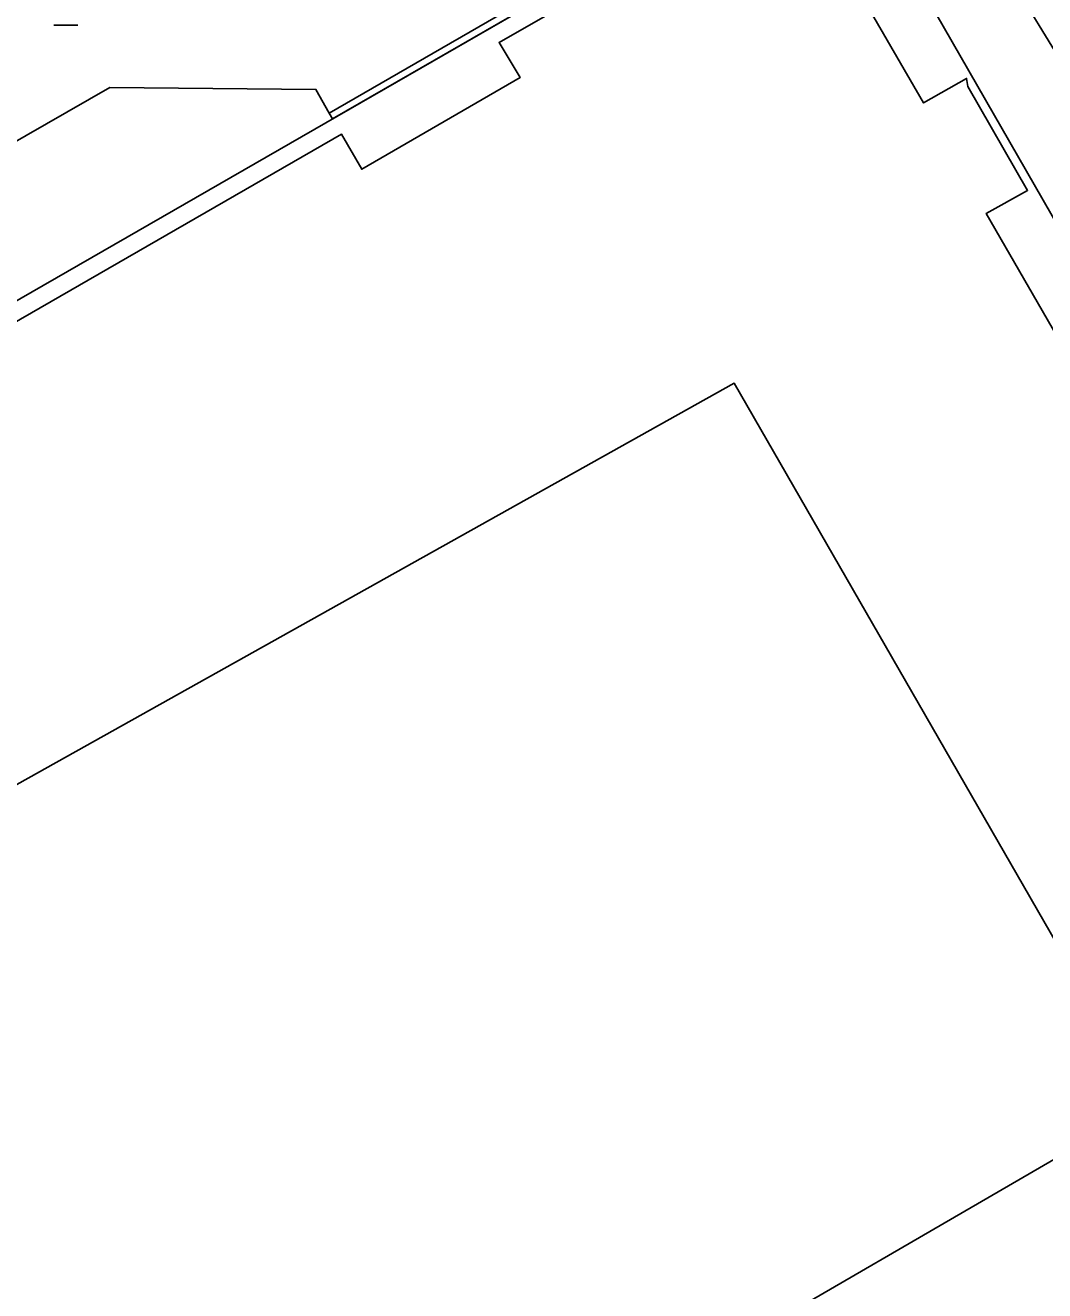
# Model space of a CAD drawing. Extents: x 160377 to 161131, y 383938 to 384853.
# Drawn here: x 160850.62 to 160884.05, y 384139.04 to 384180.55 of the extents above; entities that cross this region are included whole.
import ezdxf

# ---------------------------------------------------------------- set-up
doc = ezdxf.new("R2010")
doc.units = 0
for name, color, linetype in [('IMGEO_Erf', 7, 'Continuous'), ('IMGEO_Lichtmast', 7, 'Continuous'), ('IMGEO_Muur', 7, 'Continuous'), ('IMGEO_Pand', 7, 'Continuous'), ('IMGEO_Pand_overbouw', 7, 'Continuous'), ('IMGEO_Voetpad_open', 7, 'Continuous')]:
    doc.layers.add(name, color=color, linetype=linetype)

msp = doc.modelspace()

# ---------------------------------------------------------------- linework, layer by layer
at = {"layer": 'IMGEO_Erf'}
for points in [[(160885.143, 384178.452), (160881.396, 384184.586), (160882.317, 384185.125), (160880.454, 384188.189), (160878.98, 384187.462), (160877.23, 384186.598), (160877.053, 384186.905), (160860.69, 384177.484), (160860.582, 384177.668), (160860.15, 384178.445), (160853.394, 384178.506), (160818.371, 384158.422), (160816.625, 384157.395), (160804.952, 384149.942), (160800.224, 384147.079), (160800.686, 384146.269), (160800.57, 384146.205), (160808.456, 384132.612)], [(160813.295, 384135.382), (160807.194, 384145.974), (160860.985, 384176.98), (160861.65, 384175.828), (160866.843, 384178.831), (160866.157, 384179.985), (160875.749, 384185.481), (160880.079, 384177.999), (160881.486, 384178.803), (160881.533, 384178.537), (160883.487, 384175.131), (160882.131, 384174.376), (160894.342, 384153.219)]]:
    msp.add_lwpolyline(points, dxfattribs=at)
msp.add_lwpolyline([(160822.309, 384139.961), (160836.83, 384115.751), (160887.477, 384145.158), (160873.867, 384168.808)], close=True, dxfattribs=at)
at = {"layer": 'IMGEO_Lichtmast'}
for p, q in [((160852.341, 384180.547), (160851.551, 384180.547)), ((160851.551, 384180.547), (160852.341, 384180.547))]:
    msp.add_line(p, q, dxfattribs=at)
at = {"layer": 'IMGEO_Muur'}
msp.add_lwpolyline([(160877.053, 384186.905), (160876.936, 384187.108), (160860.582, 384177.668), (160860.69, 384177.484)], close=True, dxfattribs=at)
at = {"layer": 'IMGEO_Pand'}
msp.add_lwpolyline([(160894.342, 384153.219), (160882.131, 384174.376), (160883.487, 384175.131), (160881.533, 384178.537), (160881.486, 384178.803), (160880.079, 384177.999), (160875.749, 384185.481), (160866.157, 384179.985), (160866.843, 384178.831), (160861.65, 384175.828), (160860.985, 384176.98), (160807.194, 384145.974), (160813.295, 384135.382), (160808.456, 384132.612), (160803.964, 384130.039), (160806.458, 384125.706), (160824.893, 384093.669), (160834.226, 384099.067), (160834.542, 384098.529), (160834.947, 384098.767), (160834.861, 384098.913), (160834.633, 384099.302), (160890.527, 384131.513)], dxfattribs=at)
msp.add_lwpolyline([(160887.477, 384145.158), (160836.83, 384115.751), (160822.309, 384139.961), (160873.867, 384168.808)], close=True, dxfattribs=at)
at = {"layer": 'IMGEO_Pand_overbouw'}
msp.add_lwpolyline([(160860.985, 384176.98), (160861.65, 384175.828), (160866.843, 384178.831), (160866.157, 384179.985), (160875.749, 384185.481), (160880.079, 384177.999), (160881.486, 384178.803), (160881.533, 384178.537), (160883.487, 384175.131), (160882.131, 384174.376), (160894.342, 384153.219), (160898.401, 384146.187), (160899.965, 384147.104), (160896.291, 384153.431), (160895.899, 384154.114), (160877.23, 384186.598), (160877.053, 384186.905), (160806.875, 384146.499), (160807.194, 384145.974)], close=True, dxfattribs=at)
at = {"layer": 'IMGEO_Voetpad_open'}
msp.add_lwpolyline([(160818.371, 384158.422), (160853.394, 384178.506), (160860.15, 384178.445), (160860.582, 384177.668), (160876.936, 384187.108)], dxfattribs=at)
msp.add_lwpolyline([(160887.707, 384179.963), (160884.14, 384185.765), (160883.959, 384186.085), (160882.317, 384185.125), (160881.396, 384184.586), (160885.143, 384178.452), (160886.05, 384178.986)], close=True, dxfattribs=at)

doc.saveas('drawing.dxf')
